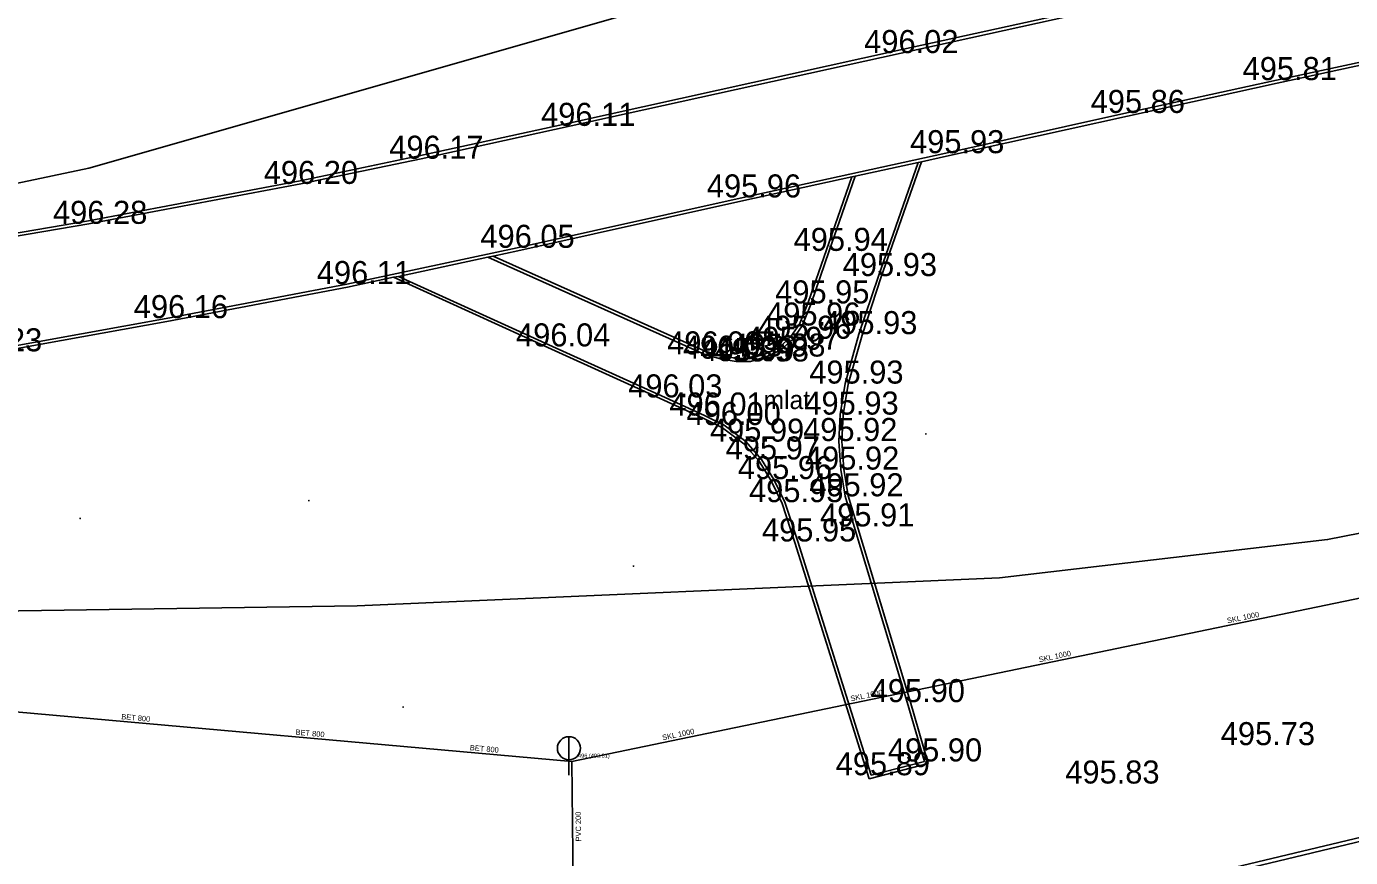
# Model space of a CAD drawing. Extents: x -669642 to -669119, y -1131006 to -1130466.
# Drawn here: x -669421.5 to -669378.41, y -1130615.48 to -1130588.42 of the extents above; entities that cross this region are included whole.
import ezdxf

# ---------------------------------------------------------------- set-up
doc = ezdxf.new("R2010")
doc.units = 0
for name, color, linetype in [('G_Bod_tecka', 7, 'Continuous'), ('G_Bod_vyska', 7, 'Continuous'), ('G_Breh_Teren', 7, 'Continuous'), ('G_Cesty_Schody', 7, 'Continuous'), ('G_Plochy_zpevnene', 7, 'Continuous'), ('G_Popisy_povrchu', 7, 'Continuous'), ('G_Site-kanalizace', 7, 'Continuous'), ('G_Vyskopis-bod_terenu', 7, 'Continuous'), ('G_Z_ELsilove_podz_kotovane', 7, 'Continuous'), ('G_Z_KANAL_podz_kotovane', 7, 'Continuous'), ('G_Z_SPOJE_podz_kotovane', 7, 'Continuous'), ('G_Zabradli_Svodidla', 7, 'Continuous'), ('Vrstva 12', 7, 'Continuous'), ('Vrstva 2', 7, 'Continuous'), ('Vrstva 3', 7, 'Continuous'), ('Vrstva 8', 7, 'Continuous')]:
    doc.layers.add(name, color=color, linetype=linetype)

msp = doc.modelspace()

# ---------------------------------------------------------------- linework, layer by layer
at = {"layer": 'G_Bod_tecka'}
for p, q in [((-669393.04, -1130589.29), (-669393.04, -1130589.29)), ((-669380.82, -1130590.17), (-669380.82, -1130590.17)), ((-669385.69, -1130591.24), (-669385.69, -1130591.24)), ((-669403.78, -1130591.66), (-669403.78, -1130591.66)), ((-669408.66, -1130592.73), (-669408.66, -1130592.73)), ((-669391.58, -1130592.55), (-669391.58, -1130592.55)), ((-669412.58, -1130593.55), (-669412.58, -1130593.55)), ((-669398.18, -1130593.99), (-669398.18, -1130593.99)), ((-669419.47, -1130594.85), (-669419.47, -1130594.85)), ((-669405.53, -1130595.63), (-669405.53, -1130595.63)), ((-669395.38, -1130595.73), (-669395.38, -1130595.73)), ((-669393.78, -1130596.55), (-669393.78, -1130596.55)), ((-669411.08, -1130596.81), (-669411.08, -1130596.81)), ((-669395.97, -1130597.44), (-669395.97, -1130597.44)), ((-669416.96, -1130597.92), (-669416.96, -1130597.92)), ((-669396.26, -1130598.16), (-669396.26, -1130598.16)), ((-669396.55, -1130598.59), (-669396.55, -1130598.59)), ((-669394.41, -1130598.44), (-669394.41, -1130598.44)), ((-669404.38, -1130598.84), (-669404.38, -1130598.84)), ((-669399.43, -1130599.1), (-669399.43, -1130599.1)), ((-669398.92, -1130599.24), (-669398.92, -1130599.24)), ((-669397.41, -1130599.17), (-669397.41, -1130599.17)), ((-669396.94, -1130598.95), (-669396.94, -1130598.95)), ((-669398.41, -1130599.32), (-669398.41, -1130599.32)), ((-669397.94, -1130599.33), (-669397.94, -1130599.33)), ((-669394.86, -1130600.05), (-669394.86, -1130600.05)), ((-669400.72, -1130600.5), (-669400.72, -1130600.5)), ((-669399.44, -1130601.09), (-669399.44, -1130601.09)), ((-669395.02, -1130601.06), (-669395.02, -1130601.06)), ((-669398.8, -1130601.4), (-669398.8, -1130601.4)), ((-669398.09, -1130601.94), (-669398.09, -1130601.94)), ((-669395.07, -1130601.92), (-669395.07, -1130601.92)), ((-669397.58, -1130602.52), (-669397.58, -1130602.52)), ((-669395, -1130602.85), (-669395, -1130602.85)), ((-669397.18, -1130603.16), (-669397.18, -1130603.16)), ((-669396.82, -1130603.91), (-669396.82, -1130603.91)), ((-669394.86, -1130603.72), (-669394.86, -1130603.72)), ((-669394.57, -1130604.7), (-669394.57, -1130604.7)), ((-669396.4, -1130605.19), (-669396.4, -1130605.19)), ((-669392.84, -1130610.42), (-669392.84, -1130610.42)), ((-669381.47, -1130611.82), (-669381.47, -1130611.82)), ((-669392.28, -1130612.35), (-669392.28, -1130612.35)), ((-669394.01, -1130612.8), (-669394.01, -1130612.8)), ((-669386.53, -1130613.07), (-669386.53, -1130613.07))]:
    msp.add_line(p, q, dxfattribs=at)
at = {"layer": 'G_Breh_Teren'}
msp.add_lwpolyline([(-669445.96, -1130598.71), (-669433.88, -1130596.08), (-669419.48, -1130593.04), (-669401.66, -1130587.95), (-669394.39, -1130584.31), (-669379.44, -1130582)], dxfattribs=at)
at = {"layer": 'G_Cesty_Schody'}
for p, q in [((-669383.32, -1130587.15), (-669393.04, -1130589.29)), ((-669380.82, -1130590.17), (-669374.32, -1130588.77)), ((-669393.04, -1130589.29), (-669403.78, -1130591.66)), ((-669385.69, -1130591.24), (-669380.82, -1130590.17)), ((-669391.58, -1130592.55), (-669385.69, -1130591.24)), ((-669398.18, -1130593.99), (-669391.58, -1130592.55)), ((-669419.47, -1130594.85), (-669412.58, -1130593.55)), ((-669405.53, -1130595.63), (-669398.18, -1130593.99)), ((-669426.36, -1130596.03), (-669419.47, -1130594.85)), ((-669411.08, -1130596.81), (-669405.53, -1130595.63)), ((-669399.43, -1130599.1), (-669406.49, -1130595.94)), ((-669399.4, -1130599.01), (-669406.32, -1130595.9)), ((-669409.56, -1130596.59), (-669404.42, -1130598.93)), ((-669409.4, -1130596.56), (-669404.38, -1130598.84)), ((-669416.96, -1130597.93), (-669411.08, -1130596.81)), ((-669422.88, -1130599), (-669416.96, -1130597.93)), ((-669392.84, -1130610.42), (-669394.57, -1130604.7)), ((-669392.74, -1130610.39), (-669394.47, -1130604.67)), ((-669396.5, -1130605.22), (-669394.08, -1130612.92)), ((-669396.4, -1130605.19), (-669394.01, -1130612.8))]:
    msp.add_line(p, q, dxfattribs=at)
for points in [[(-669403.78, -1130591.66), (-669408.66, -1130592.73), (-669412.58, -1130593.55)], [(-669394.57, -1130604.7), (-669394.86, -1130603.72), (-669395, -1130602.85), (-669395.07, -1130601.92), (-669395.02, -1130601.06), (-669394.86, -1130600.05), (-669394.41, -1130598.44), (-669393.78, -1130596.55), (-669392.48, -1130592.85)], [(-669394.47, -1130604.67), (-669394.76, -1130603.7), (-669394.9, -1130602.84), (-669394.97, -1130601.92), (-669394.92, -1130601.07), (-669394.76, -1130600.07), (-669394.31, -1130598.47), (-669393.69, -1130596.58), (-669392.38, -1130592.83)], [(-669394.53, -1130593.3), (-669395.38, -1130595.73), (-669395.97, -1130597.44), (-669396.26, -1130598.17), (-669396.55, -1130598.59), (-669396.94, -1130598.95), (-669397.41, -1130599.17), (-669397.94, -1130599.33), (-669398.41, -1130599.33), (-669398.92, -1130599.24), (-669399.43, -1130599.1)], [(-669394.64, -1130593.32), (-669395.47, -1130595.7), (-669396.06, -1130597.41), (-669396.35, -1130598.12), (-669396.63, -1130598.52), (-669397, -1130598.87), (-669397.45, -1130599.08), (-669397.95, -1130599.23), (-669398.4, -1130599.23), (-669398.9, -1130599.14), (-669399.4, -1130599.01)], [(-669404.42, -1130598.93), (-669400.76, -1130600.59), (-669399.48, -1130601.18), (-669398.85, -1130601.49), (-669398.16, -1130602.01), (-669397.66, -1130602.58), (-669397.27, -1130603.22), (-669396.91, -1130603.95), (-669396.5, -1130605.22)], [(-669404.38, -1130598.84), (-669400.72, -1130600.5), (-669399.44, -1130601.09), (-669398.8, -1130601.4), (-669398.09, -1130601.94), (-669397.58, -1130602.52), (-669397.18, -1130603.17), (-669396.82, -1130603.91), (-669396.4, -1130605.19)], [(-669394.08, -1130612.92), (-669392.16, -1130612.42), (-669392.74, -1130610.39)], [(-669394.01, -1130612.8), (-669392.28, -1130612.35), (-669392.84, -1130610.42)]]:
    msp.add_lwpolyline(points, dxfattribs=at)
at = {"layer": 'G_Plochy_zpevnene'}
for p, q in [((-669393.06, -1130589.19), (-669383.34, -1130587.05)), ((-669380.8, -1130590.27), (-669374.3, -1130588.87)), ((-669403.8, -1130591.56), (-669393.06, -1130589.19)), ((-669385.67, -1130591.34), (-669380.8, -1130590.27)), ((-669391.56, -1130592.65), (-669385.67, -1130591.34)), ((-669419.49, -1130594.75), (-669412.6, -1130593.45)), ((-669405.51, -1130595.73), (-669398.16, -1130594.09)), ((-669426.38, -1130595.93), (-669419.49, -1130594.75)), ((-669416.94, -1130598.03), (-669411.06, -1130596.91)), ((-669422.86, -1130599.1), (-669416.94, -1130598.03)), ((-669348.97, -1130607.97), (-669393.61, -1130618.67))]:
    msp.add_line(p, q, dxfattribs=at)
for points in [[(-669412.6, -1130593.45), (-669408.68, -1130592.63), (-669403.8, -1130591.56)], [(-669398.16, -1130594.09), (-669394.64, -1130593.32), (-669394.53, -1130593.3), (-669392.48, -1130592.85), (-669392.38, -1130592.83), (-669391.56, -1130592.65)], [(-669411.06, -1130596.91), (-669409.56, -1130596.59), (-669409.4, -1130596.56), (-669406.49, -1130595.94), (-669406.32, -1130595.9), (-669405.51, -1130595.73)]]:
    msp.add_lwpolyline(points, dxfattribs=at)
at = {"layer": 'G_Site-kanalizace'}
msp.add_line((-669403.85, -1130611.545), (-669403.85, -1130612.795), dxfattribs=at)
msp.add_circle((-669403.85, -1130611.92), 0.375, dxfattribs=at)
at = {"layer": 'G_Vyskopis-bod_terenu'}
for p, q in [((-669392.24, -1130601.69), (-669392.22, -1130601.69)), ((-669392.23, -1130601.675), (-669392.23, -1130601.69)), ((-669392.23, -1130601.705), (-669392.23, -1130601.69)), ((-669412.32, -1130603.86), (-669412.3, -1130603.86)), ((-669412.31, -1130603.845), (-669412.31, -1130603.86)), ((-669412.31, -1130603.875), (-669412.31, -1130603.86)), ((-669419.77, -1130604.44), (-669419.75, -1130604.44)), ((-669419.76, -1130604.425), (-669419.76, -1130604.44)), ((-669419.76, -1130604.455), (-669419.76, -1130604.44)), ((-669401.76, -1130605.99), (-669401.74, -1130605.99)), ((-669401.75, -1130605.975), (-669401.75, -1130605.99)), ((-669401.75, -1130606.005), (-669401.75, -1130605.99)), ((-669409.26, -1130610.58), (-669409.24, -1130610.58)), ((-669409.25, -1130610.565), (-669409.25, -1130610.58)), ((-669409.25, -1130610.595), (-669409.25, -1130610.58))]:
    msp.add_line(p, q, dxfattribs=at)
at = {"layer": 'G_Z_ELsilove_podz_kotovane'}
msp.add_lwpolyline([(-669361.05, -1130601.573), (-669379.16, -1130605.127), (-669389.835, -1130606.37), (-669410.737, -1130607.282), (-669429.103, -1130607.556), (-669448.56, -1130608.472), (-669462.605, -1130610.715), (-669483.551, -1130613.324), (-669493.168, -1130614.667), (-669500.511, -1130615.974), (-669506.682, -1130618.155), (-669508.403, -1130618.601), (-669517.863, -1130619.924), (-669533.435, -1130619.583), (-669546.713, -1130618.107)], dxfattribs=at)
at = {"layer": 'G_Z_KANAL_podz_kotovane'}
for p, q in [((-669403.76, -1130612.35), (-669364.94, -1130604.31)), ((-669452.93, -1130607.98), (-669403.76, -1130612.35)), ((-669403.71, -1130616.35), (-669403.76, -1130612.35))]:
    msp.add_line(p, q, dxfattribs=at)
at = {"layer": 'G_Z_SPOJE_podz_kotovane'}
msp.add_lwpolyline([(-669548.523, -1130617.885), (-669533.435, -1130619.583), (-669517.863, -1130619.924), (-669508.403, -1130618.601), (-669506.682, -1130618.155), (-669500.511, -1130615.974), (-669493.168, -1130614.667), (-669483.551, -1130613.324), (-669462.605, -1130610.715), (-669448.56, -1130608.472), (-669429.103, -1130607.556), (-669410.737, -1130607.282), (-669389.835, -1130606.37), (-669379.16, -1130605.127), (-669361.05, -1130601.573)], dxfattribs=at)
msp.add_lwpolyline([(-669548.523, -1130617.885), (-669533.435, -1130619.583), (-669517.863, -1130619.924), (-669508.403, -1130618.601), (-669506.682, -1130618.155), (-669500.511, -1130615.974), (-669493.168, -1130614.667), (-669483.551, -1130613.324), (-669462.605, -1130610.715), (-669448.56, -1130608.472), (-669429.103, -1130607.556), (-669410.737, -1130607.282), (-669389.835, -1130606.37), (-669379.16, -1130605.127), (-669361.05, -1130601.573)], dxfattribs=at)
at = {"layer": 'G_Zabradli_Svodidla'}
msp.add_lwpolyline([(-669348.92, -1130607.79), (-669349.08, -1130607.81), (-669354.95, -1130609.29), (-669392.88, -1130618.35)], dxfattribs=at)
at = {"layer": 'Vrstva 12'}
for p, q in [((-669403.76, -1130612.35), (-669364.94, -1130604.31)), ((-669452.93, -1130607.98), (-669403.76, -1130612.35)), ((-669403.71, -1130616.35), (-669403.76, -1130612.35))]:
    msp.add_line(p, q, dxfattribs=at)
at = {"layer": 'Vrstva 8'}
msp.add_line((-669403.76, -1130612.35), (-669403.76, -1130612.35), dxfattribs=at)

# ---------------------------------------------------------------- texts
at = {"layer": 'G_Bod_vyska'}
for s, p in [('496.02', (-669394.241, -1130589.29)), ('495.81', (-669381.924, -1130590.17)), ('495.86', (-669386.87, -1130591.24)), ('496.11', (-669404.756, -1130591.66)), ('495.93', (-669392.748, -1130592.55)), ('496.17', (-669409.698, -1130592.73)), ('496.20', (-669413.781, -1130593.55)), ('495.96', (-669399.362, -1130593.99)), ('496.28', (-669420.64, -1130594.85)), ('496.05', (-669406.731, -1130595.63)), ('495.94', (-669396.538, -1130595.73)), ('495.93', (-669394.938, -1130596.55)), ('496.11', (-669412.056, -1130596.81)), ('495.95', (-669397.138, -1130597.44)), ('496.16', (-669418.012, -1130597.92)), ('495.96', (-669397.432, -1130598.16)), ('495.96', (-669397.722, -1130598.59)), ('495.93', (-669395.578, -1130598.44)), ('496.23', (-669424.06, -1130599)), ('496.04', (-669405.571, -1130598.84)), ('496.00', (-669400.653, -1130599.1)), ('495.97', (-669398.108, -1130598.95)), ('496.00', (-669400.143, -1130599.24)), ('495.99', (-669399.58, -1130599.32)), ('495.98', (-669399.108, -1130599.33)), ('495.98', (-669398.568, -1130599.17)), ('495.93', (-669396.028, -1130600.05)), ('496.03', (-669401.921, -1130600.5)), ('496.01', (-669400.58, -1130601.09)), ('495.93', (-669396.188, -1130601.06)), ('496.00', (-669400.023, -1130601.4)), ('495.99', (-669399.26, -1130601.94)), ('495.92', (-669396.228, -1130601.92)), ('495.97', (-669398.748, -1130602.52)), ('495.92', (-669396.168, -1130602.85)), ('495.96', (-669398.352, -1130603.16)), ('495.92', (-669396.028, -1130603.72)), ('495.95', (-669397.988, -1130603.91)), ('495.91', (-669395.676, -1130604.7)), ('495.95', (-669397.568, -1130605.19)), ('495.90', (-669394.03, -1130610.42)), ('495.73', (-669382.636, -1130611.82)), ('495.90', (-669393.47, -1130612.35)), ('495.89', (-669395.168, -1130612.8)), ('495.83', (-669387.696, -1130613.07))]:
    msp.add_text(s, height=0.75, dxfattribs=at).set_placement(p)
at = {"layer": 'G_Popisy_povrchu'}
msp.add_text('mlat', height=0.6, dxfattribs=at).set_placement((-669397.517, -1130600.88))
at = {"layer": 'Vrstva 2'}
msp.add_text('496 (493.81)', height=0.13163, dxfattribs=at).set_placement((-669403.554, -1130612.228))
at = {"layer": 'Vrstva 3'}
for s, rotation, p in [('SKL 1000', 11.694, (-669382.414, -1130607.857)), ('SKL 1000', 11.7175, (-669388.541, -1130609.126)), ('SKL 1000', 11.694, (-669394.668, -1130610.395)), ('BET 800', 354.9075, (-669418.425, -1130610.976)), ('SKL 1000', 11.694, (-669400.796, -1130611.664)), ('BET 800', 354.9385, (-669412.752, -1130611.48)), ('BET 800', 354.9215, (-669407.081, -1130611.984)), ('PVC 200', 90.714, (-669403.451, -1130614.954))]:
    msp.add_text(s, height=0.1755, rotation=rotation, dxfattribs=at).set_placement(p)

doc.saveas('drawing.dxf')
